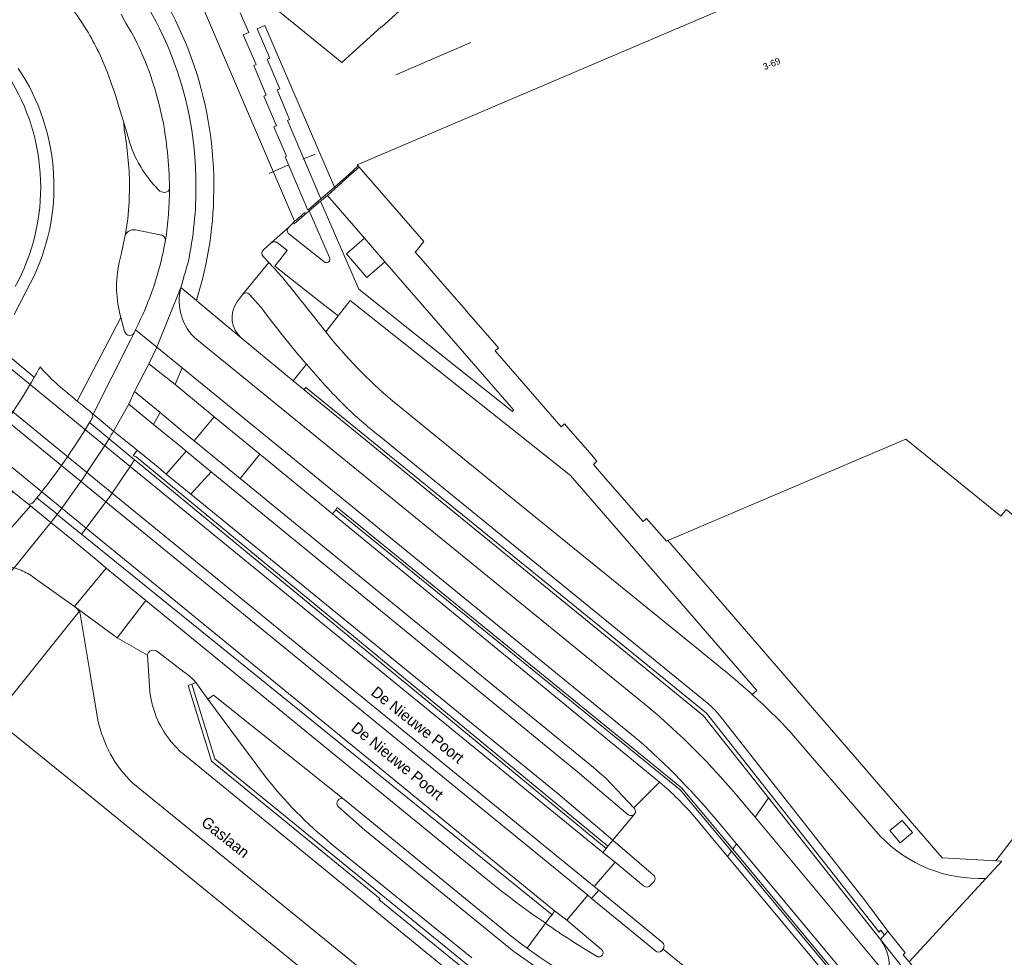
# Model space of a CAD drawing. Header units: metres. Extents: x 151448 to 154749, y 463108 to 465296.
# Tile 289 of 449: x 154539 to 154649, y 463296 to 463401. Entities that reach past the tile are written whole.
import ezdxf
from ezdxf.enums import TextEntityAlignment as Align

# ---------------------------------------------------------------- set-up
doc = ezdxf.new("R2010")
doc.units = ezdxf.units.M
for name, color, linetype, lineweight in [('B-PV-GR-BEPLANTING_CULTUUR_BODEMBEDEKKER-GV', 253, 'Continuous', 9), ('B-PV-IE-TERREINAFSCHEIDING_KUNSTMATIG_HEKWERK-G', 253, 'Continuous', 9), ('B-PV-IE-TERREINAFSCHEIDING_KUNSTMATIG_MUUR-G', 253, 'Continuous', 9), ('B-PV-IE-TERREINAFSCHEIDING_KUNSTMATIG_MUUR-GV', 253, 'Continuous', 9), ('B-PV-KW-KUNSTWERK_DEK-GV', 253, 'Continuous', 9), ('B-PV-KW-KUNSTWERK_LANDHOOFD-GV', 253, 'Continuous', 9), ('B-PV-OG-BEBOUWING-GV', 1, 'Continuous', 9), ('B-PV-OG-BEBOUWING-T18', 2, 'Continuous', 9), ('B-PV-OG-TERREIN_BEGROEID-GV', 253, 'Continuous', 9), ('B-PV-OG-TERREIN_ERF-GV', 253, 'Continuous', 9), ('B-PV-OG-TOPOGRAFIE-T18', 2, 'Continuous', 9), ('B-PV-VH-GESLOTENVERHARDING_ASFALT-GV', 253, 'Continuous', 9), ('B-PV-VH-GESLOTENVERHARDING_BETON-GV', 253, 'Continuous', 9), ('B-PV-VH-ONVERHARD-GV', 253, 'Continuous', 9), ('B-PV-VH-OPENVERHARDING_BETONELEMENT-GV', 253, 'Continuous', 9), ('B-PV-VH-OPENVERHARDING_BETONSTRAATSTEEN-GV', 253, 'Continuous', 9), ('B-PV-VH-OPENVERHARDING_SIERBESTRATING-GV', 253, 'Continuous', 9), ('B-PV-VH-OPENVERHARDING_TEGEL-GV', 253, 'Continuous', 9)]:
    doc.layers.add(name, color=color, linetype=linetype, lineweight=lineweight)
doc.styles.add('Drong', font='txt', dxfattribs={"height": 1.8})

msp = doc.modelspace()

# ---------------------------------------------------------------- linework, layer by layer
at = {"layer": 'B-PV-GR-BEPLANTING_CULTUUR_BODEMBEDEKKER-GV', "flags": 128}
msp.add_lwpolyline([(154579.846, 463373.523), (154577.829, 463371.757), (154575.537, 463374.4), (154577.554, 463376.167), (154573.401, 463380.974), (154572.757, 463380.414), (154572.628, 463380.309), (154574.412, 463376.216), (154576.917, 463370.443), (154583.387, 463365.309), (154594.143, 463356.743), (154594.27, 463356.906)], close=True, dxfattribs=at)
for points in [[(154573.647, 463374.013), (154571.362, 463379.231), (154569.666, 463377.773), (154569.597, 463377.949), (154569.034, 463377.357)], [(154569.097, 463376.641), (154573.009, 463373.548)], [(154563.946, 463369.901), (154563.257, 463369.005)], [(154566.011, 463368.365), (154564.644, 463369.905)], [(154621.019, 463325.001), (154621.546, 463325.441), (154621.535, 463325.455), (154608.974, 463339.943), (154600.655, 463349.566), (154593.178, 463355.504), (154575.966, 463369.189), (154574.612, 463367.459), (154573.221, 463365.682)], [(154563.748, 463364.991), (154569.567, 463360.189), (154571.048, 463362.041)], [(154580.687, 463357.943), (154581.472, 463357.31), (154591.194, 463349.377), (154613.215, 463331.496), (154617.214, 463328.239)]]:
    msp.add_lwpolyline(points, dxfattribs=at)
at = {"layer": 'B-PV-GR-BEPLANTING_CULTUUR_BODEMBEDEKKER-GV'}
for points in [[(154569.034, 463377.357, 0.4399788), (154569.097, 463376.641)], [(154573.646, 463373.584, 0.2028022), (154573.647, 463374.013)], [(154573.009, 463373.548, 0.4113201), (154573.646, 463373.584)], [(154564.644, 463369.905, 0.4068799), (154563.946, 463369.901)], [(154563.257, 463369.005, 0.3754258), (154563.748, 463364.991)], [(154571.048, 463362.041, -0.0153955), (154566.011, 463368.365)], [(154573.221, 463365.682, 0.0505923), (154580.687, 463357.943)], [(154617.214, 463328.239, -0.0157611), (154621.019, 463325.001)]]:
    msp.add_lwpolyline(points, format="xyb", dxfattribs=at)
at = {"layer": 'B-PV-IE-TERREINAFSCHEIDING_KUNSTMATIG_HEKWERK-G', "flags": 128}
for points in [[(154581.084, 463394.478), (154589.486, 463398.102)], [(154572.03, 463385.612), (154570.638, 463385.024)], [(154569.059, 463384.387), (154566.873, 463383.435)]]:
    msp.add_lwpolyline(points, dxfattribs=at)
at = {"layer": 'B-PV-IE-TERREINAFSCHEIDING_KUNSTMATIG_MUUR-G', "flags": 128}
for points in [[(154573.169, 463381.01), (154573.419, 463381.229), (154574.191, 463381.879)], [(154572.628, 463380.309), (154572.757, 463380.414)], [(154572.678, 463380.576), (154572.918, 463380.791)], [(154572.757, 463380.414), (154573.401, 463380.974)], [(154572.918, 463380.791), (154573.169, 463381.01)], [(154570.898, 463379.05), (154570.667, 463378.853), (154570.42, 463378.648), (154570.18, 463378.446), (154569.943, 463378.241), (154569.733, 463378.067), (154569.597, 463377.949), (154569.666, 463377.773), (154571.362, 463379.231)]]:
    msp.add_lwpolyline(points, dxfattribs=at)
at = {"layer": 'B-PV-IE-TERREINAFSCHEIDING_KUNSTMATIG_MUUR-GV', "flags": 128}
for points in [[(154570.987, 463359.423), (154570.796, 463359.175), (154615.576, 463322.621), (154622.86, 463313.402), (154635.405, 463297.524), (154635.412, 463297.53), (154635.871, 463298.05), (154635.403, 463298.577), (154635.259, 463298.354), (154615.892, 463322.91)], [(154618.836, 463307.652), (154613.11, 463314.543), (154574.516, 463345.981), (154574.343, 463345.706), (154612.958, 463314.329), (154618.688, 463307.441), (154633.794, 463289.282), (154634.721, 463288.168), (154636.842, 463285.618), (154637.769, 463284.862), (154638.918, 463283.924), (154640.641, 463282.518), (154640.815, 463282.723), (154639.076, 463284.117), (154637.919, 463285.045), (154637.022, 463285.764), (154634.871, 463288.353), (154633.945, 463289.467)], [(154615.598, 463273.794), (154616.121, 463274.306), (154614.721, 463275.304), (154602.502, 463284.325), (154595.007, 463289.859), (154560.786, 463317.776), (154558.22, 463326.158), (154557.818, 463326.018), (154560.421, 463317.533), (154579.304, 463302.072), (154579.171, 463302.013), (154594.669, 463289.369), (154594.574, 463289.27), (154614.34, 463274.77)]]:
    msp.add_lwpolyline(points, close=True, dxfattribs=at)
at = {"layer": 'B-PV-IE-TERREINAFSCHEIDING_KUNSTMATIG_MUUR-GV'}
msp.add_lwpolyline([(154549.437, 463354.522, -0.0017511), (154548.929, 463353.69)], format="xyb", dxfattribs=at)
at = {"layer": 'B-PV-IE-TERREINAFSCHEIDING_KUNSTMATIG_MUUR-GV', "flags": 128}
for points in [[(154604.838, 463307.987), (154551.988, 463351.641), (154551.625, 463351.764), (154552.08, 463352.41), (154549.437, 463354.522)], [(154548.929, 463353.69), (154551.791, 463351.332), (154552.127, 463351.056), (154604.654, 463307.735), (154604.838, 463307.987)]]:
    msp.add_lwpolyline(points, dxfattribs=at)
at = {"layer": 'B-PV-KW-KUNSTWERK_DEK-GV', "flags": 128}
for points in [[(154540.557, 463360.586), (154536.423, 463363.992), (154535.414, 463364.823), (154534.901, 463363.984), (154533.815, 463362.266), (154532.941, 463360.928), (154532.575, 463360.379), (154532.267, 463359.92)], [(154540.44, 463346.543), (154540.842, 463347.043), (154543.111, 463345.205), (154543.114, 463345.202), (154545.335, 463343.4), (154545.84, 463342.991), (154546.372, 463343.666), (154546.374, 463343.668), (154548.58, 463346.598), (154548.581, 463346.599), (154548.859, 463346.989), (154549.282, 463347.581), (154549.283, 463347.582), (154551.309, 463350.576), (154551.31, 463350.577), (154551.791, 463351.332), (154548.929, 463353.69), (154546.746, 463355.488)], [(154536.698, 463348.935), (154538.153, 463347.754), (154538.257, 463347.669), (154539.739, 463346.455)], [(154635.871, 463298.05), (154635.412, 463297.53)], [(154638.615, 463295.016), (154637.944, 463295.822), (154638.174, 463296.031), (154636.217, 463298.455), (154635.871, 463298.05)]]:
    msp.add_lwpolyline(points, dxfattribs=at)
at = {"layer": 'B-PV-KW-KUNSTWERK_DEK-GV'}
for points in [[(154541.201, 463361.733, -0.0050938), (154540.557, 463360.586)], [(154543.894, 463359.128, -0.0373748), (154541.201, 463361.733)], [(154545.356, 463357.911, -0.0033655), (154543.894, 463359.128)], [(154546.921, 463356.639, -0.0024774), (154545.356, 463357.911)], [(154547.048, 463355.988, 0.3329496), (154546.921, 463356.639)], [(154546.746, 463355.488, 0.0029308), (154547.048, 463355.988)], [(154539.739, 463346.455, 0.4022119), (154540.44, 463346.543)], [(154635.412, 463297.53, -0.2105391), (154636.293, 463293.288)]]:
    msp.add_lwpolyline(points, format="xyb", dxfattribs=at)
at = {"layer": 'B-PV-KW-KUNSTWERK_LANDHOOFD-GV', "flags": 128}
for points in [[(154540.557, 463360.586), (154536.423, 463363.992), (154535.414, 463364.823), (154534.901, 463363.984), (154551.309, 463350.576), (154551.31, 463350.577), (154551.791, 463351.332), (154548.929, 463353.69), (154546.746, 463355.488)], [(154543.111, 463345.205), (154543.114, 463345.202), (154545.335, 463343.4), (154545.84, 463342.991), (154546.372, 463343.666), (154546.374, 463343.668), (154530.166, 463356.918), (154529.609, 463356.154), (154529.74, 463356.048), (154530.697, 463355.272), (154534.744, 463351.989)], [(154536.698, 463348.935), (154538.153, 463347.754), (154538.257, 463347.669), (154539.739, 463346.455)], [(154540.44, 463346.543), (154540.842, 463347.043), (154543.111, 463345.205)]]:
    msp.add_lwpolyline(points, dxfattribs=at)
at = {"layer": 'B-PV-KW-KUNSTWERK_LANDHOOFD-GV'}
for points in [[(154541.201, 463361.733, -0.0050938), (154540.557, 463360.586)], [(154543.894, 463359.128, -0.0373748), (154541.201, 463361.733)], [(154545.356, 463357.911, -0.0033655), (154543.894, 463359.128)], [(154546.921, 463356.639, -0.0024774), (154545.356, 463357.911)], [(154547.048, 463355.988, 0.3329496), (154546.921, 463356.639)], [(154546.746, 463355.488, 0.0029308), (154547.048, 463355.988)], [(154539.739, 463346.455, 0.4022119), (154540.44, 463346.543)]]:
    msp.add_lwpolyline(points, format="xyb", dxfattribs=at)
at = {"layer": 'B-PV-KW-KUNSTWERK_LANDHOOFD-GV', "flags": 128}
msp.add_lwpolyline([(154642.293, 463290.41), (154638.615, 463295.016), (154637.944, 463295.822), (154638.174, 463296.031), (154636.217, 463298.455), (154635.871, 463298.05), (154635.412, 463297.53), (154638.355, 463293.808), (154641.658, 463289.631), (154642.606, 463288.433), (154643.44, 463289.453), (154643.229, 463289.622), (154642.666, 463290.305), (154642.443, 463290.142)], close=True, dxfattribs=at)
at = {"layer": 'B-PV-OG-BEBOUWING-GV', "flags": 128}
for points in [[(154647.571, 463414.62), (154576.733, 463384.396), (154576.845, 463384.268), (154576.954, 463384.142), (154584.222, 463375.79), (154583.344, 463374.714), (154583.238, 463374.614), (154583.646, 463374.156), (154584.349, 463373.35), (154586.051, 463371.397), (154588.451, 463368.642), (154588.96, 463368.054), (154588.972, 463368.04), (154590.84, 463365.885), (154592.582, 463363.874), (154592.203, 463363.546), (154599.595, 463355.035), (154599.972, 463355.364), (154600.399, 463354.874), (154602.813, 463352.093), (154603.622, 463351.154), (154603.224, 463350.811), (154604.845, 463348.94), (154608.787, 463344.39), (154609.182, 463344.733), (154611.401, 463342.203), (154611.579, 463342.279), (154638.257, 463353.627), (154648.88, 463344.986), (154649.388, 463345.611)], [(154564.86, 463404.189), (154575.021, 463395.873), (154579.426, 463399.89), (154579.473, 463399.838), (154587.438, 463407.083)]]:
    msp.add_lwpolyline(points, dxfattribs=at)
at = {"layer": 'B-PV-OG-TERREIN_BEGROEID-GV'}
for points in [[(154542.86, 463404.457, -0.0369984), (154546.613, 463399.203)], [(154546.613, 463399.203, -0.0465727), (154548.997, 463394.083)], [(154554.168, 463392.504, 0.0606275), (154551.454, 463399.23)], [(154538.403, 463370.737, 0.2747986), (154537.607, 463394.398)], [(154555.467, 463385.848, 0.0491337), (154554.168, 463392.504)], [(154551.026, 463387.627, 0.0609315), (154552.242, 463384.575)], [(154555.72, 463381.848, 0.0212598), (154555.467, 463385.848)], [(154552.242, 463384.575, 0.0644437), (154554.483, 463381.585)], [(154554.483, 463381.585, 0.2228482), (154555.196, 463381.31)], [(154555.196, 463381.31, 0.3870652), (154555.719, 463381.805)], [(154551.882, 463377.101, 0.211419), (154551.126, 463376.955)], [(154550.721, 463376.427, 0.0363922), (154550.699, 463376.316)], [(154551.126, 463376.955, 0.2001998), (154550.721, 463376.427)], [(154555.248, 463375.897, 0.392464), (154554.844, 463376.494)], [(154551.897, 463365.886, 0.0727892), (154555.248, 463375.897)], [(154550.067, 463373.442, 0.1218058), (154550.244, 463367.293)], [(154550.658, 463365.71, 0.1915218), (154551.047, 463365.3)], [(154551.047, 463365.3, 0.3988015), (154551.732, 463365.547)]]:
    msp.add_lwpolyline(points, format="xyb", dxfattribs=at)
at = {"layer": 'B-PV-OG-TERREIN_BEGROEID-GV', "flags": 128}
for points in [[(154551.454, 463399.23), (154550.824, 463400.3), (154550.308, 463401.308)], [(154548.997, 463394.083), (154549.111, 463393.785), (154549.187, 463393.564), (154549.53, 463392.562), (154550.345, 463389.957), (154550.598, 463389.137), (154550.71, 463388.774), (154551.026, 463387.627)], [(154555.719, 463381.805), (154555.72, 463381.848)], [(154554.844, 463376.494), (154551.882, 463377.101)], [(154550.699, 463376.316), (154550.71, 463376.312), (154550.308, 463374.337), (154550.067, 463373.442)], [(154550.244, 463367.293), (154550.658, 463365.71)], [(154551.732, 463365.547), (154551.897, 463365.886)]]:
    msp.add_lwpolyline(points, dxfattribs=at)
at = {"layer": 'B-PV-OG-TERREIN_ERF-GV', "flags": 128}
msp.add_lwpolyline([(154611.579, 463342.279), (154642.306, 463306.695), (154648.321, 463306.348), (154667.355, 463331.13), (154649.485, 463345.731), (154649.388, 463345.611), (154648.88, 463344.986), (154638.257, 463353.627)], close=True, dxfattribs=at)
at = {"layer": 'B-PV-VH-GESLOTENVERHARDING_ASFALT-GV', "flags": 128}
for points in [[(154393.904, 463480.004), (154391.132, 463476.814), (154402.81, 463467.232), (154436.385, 463439.804), (154478.332, 463405.539), (154478.699, 463405.239), (154495.008, 463391.917), (154495.359, 463391.63), (154532.941, 463360.928), (154549.282, 463347.581), (154603.293, 463303.46), (154605.647, 463306.186), (154604.275, 463307.297), (154551.309, 463350.576), (154534.901, 463363.984), (154534.897, 463363.987), (154534.611, 463364.221), (154498.076, 463394.074), (154497.69, 463394.389), (154496.601, 463395.279)], [(154388.51, 463472.497), (154391.791, 463469.969), (154433.525, 463435.886), (154474.935, 463402.067), (154475.293, 463401.774), (154475.297, 463401.771), (154475.503, 463401.603), (154477.997, 463399.564), (154480.397, 463397.602), (154483.052, 463395.432), (154490.46, 463389.376), (154491.524, 463388.506), (154491.955, 463388.154), (154530.166, 463356.918), (154546.374, 463343.668), (154598.877, 463300.749), (154600.228, 463299.699), (154602.584, 463302.494)], [(154602.584, 463302.494), (154548.58, 463346.598), (154532.267, 463359.92), (154532.263, 463359.923), (154531.938, 463360.188), (154494.478, 463390.779), (154494.121, 463391.071), (154492.988, 463391.996), (154485.599, 463398.03), (154482.841, 463400.282), (154482.821, 463400.299), (154480.485, 463402.206), (154477.914, 463404.306), (154477.833, 463404.373), (154435.66, 463438.811), (154402.148, 463466.178)], [(154550.645, 463388.318), (154550.598, 463389.137), (154550.345, 463389.957), (154549.53, 463392.562), (154549.187, 463393.564), (154549.111, 463393.785), (154548.997, 463394.083)], [(154550.721, 463376.427), (154551.023, 463378.327), (154551.195, 463380.245), (154551.233, 463382.169)], [(154550.067, 463373.442), (154550.308, 463374.337), (154550.71, 463376.312), (154550.699, 463376.316)], [(154540.102, 463371.081), (154538.312, 463367.599)], [(154545.356, 463357.911), (154550.244, 463367.293)], [(154550.658, 463365.71), (154550.244, 463367.293), (154545.356, 463357.911)], [(154546.921, 463356.639), (154547.162, 463356.427), (154551.33, 463364.746), (154551.732, 463365.547)], [(154540.557, 463360.586), (154536.423, 463363.992)], [(154536.423, 463363.992), (154540.557, 463360.586)], [(154532.267, 463359.92), (154548.58, 463346.598), (154602.584, 463302.494), (154603.004, 463302.115), (154603.845, 463303.055), (154603.293, 463303.46), (154549.282, 463347.581), (154532.941, 463360.928)], [(154549.437, 463354.522), (154547.162, 463356.427), (154546.921, 463356.639)], [(154607.832, 463312.218), (154607.755, 463312.306), (154604.628, 463315.616), (154603.926, 463316.212), (154603.243, 463316.83), (154563.62, 463349.225), (154558.464, 463353.441), (154557.506, 463354.236), (154554.652, 463356.613), (154553.901, 463355.271), (154556.63, 463353.072), (154557.562, 463352.289), (154560.365, 463349.987), (154601.436, 463316.344), (154607.137, 463311.503)], [(154543.641, 463345.902), (154545.783, 463348.882), (154545.784, 463348.883), (154546.063, 463349.288), (154546.458, 463349.889), (154548.447, 463352.915), (154548.929, 463353.69), (154546.746, 463355.488)], [(154546.746, 463355.488), (154548.929, 463353.69)], [(154536.698, 463348.935), (154538.153, 463347.754), (154538.257, 463347.669), (154539.739, 463346.455)], [(154534.3, 463339.531), (154534.77, 463340.081), (154540.112, 463346.169), (154539.739, 463346.455), (154538.257, 463347.669), (154538.153, 463347.754), (154531.94, 463340.367), (154533.508, 463340.395)], [(154539.739, 463346.455), (154540.112, 463346.169), (154542.404, 463344.275), (154543.114, 463345.202)], [(154540.44, 463346.543), (154540.842, 463347.043)], [(154543.114, 463345.202), (154543.111, 463345.205), (154540.842, 463347.043), (154540.44, 463346.543)], [(154540.842, 463347.043), (154543.111, 463345.205), (154543.114, 463345.202), (154543.641, 463345.902)], [(154543.114, 463345.202), (154542.404, 463344.275), (154544.919, 463342.262), (154547.698, 463339.961), (154548.628, 463339.171), (154553.045, 463335.559), (154591.338, 463304.229)], [(154597.844, 463299.363), (154598.375, 463300.063), (154598.611, 463300.288), (154546.244, 463342.663), (154545.84, 463342.991), (154545.335, 463343.4), (154543.114, 463345.202)], [(154614.61, 463311.227), (154618.264, 463306.837), (154618.688, 463307.441), (154612.958, 463314.329), (154574.343, 463345.706), (154573.966, 463345.262), (154610.622, 463315.186)], [(154540.553, 463338.089), (154544.058, 463335.569), (154545.056, 463334.866), (154548.628, 463339.171), (154547.698, 463339.961), (154544.919, 463342.262), (154542.404, 463344.275), (154538.284, 463339.204), (154539.079, 463338.937)], [(154566.366, 463315.92), (154560.021, 463324.49), (154558.646, 463326.363), (154558.22, 463326.158), (154560.786, 463317.776), (154595.007, 463289.859)], [(154575.301, 463313.23), (154560.652, 463324.924), (154560.021, 463324.49), (154566.366, 463315.92)], [(154593.776, 463298.088), (154575.301, 463313.23)], [(154574.649, 463312.405), (154577.617, 463309.779), (154593.947, 463296.463)], [(154593.947, 463296.463), (154577.617, 463309.779), (154574.649, 463312.405)], [(154589.582, 463295.474), (154573.885, 463308.236)], [(154573.885, 463308.236), (154589.582, 463295.474)]]:
    msp.add_lwpolyline(points, dxfattribs=at)
at = {"layer": 'B-PV-VH-GESLOTENVERHARDING_ASFALT-GV'}
for points in [[(154546.613, 463399.203, 0.0369984), (154542.86, 463404.457)], [(154548.997, 463394.083, 0.0465727), (154546.613, 463399.203)], [(154538.763, 463395.212, -0.2724715), (154540.102, 463371.081)], [(154551.233, 463382.169, 0.0367445), (154550.645, 463388.318)], [(154550.699, 463376.316, -0.0363922), (154550.721, 463376.427)], [(154550.244, 463367.293, -0.1218058), (154550.067, 463373.442)], [(154551.047, 463365.3, -0.1915218), (154550.658, 463365.71)], [(154551.732, 463365.547, -0.3988015), (154551.047, 463365.3)], [(154541.201, 463361.733, -0.0050938), (154540.557, 463360.586)], [(154540.557, 463360.586, 0.0050938), (154541.201, 463361.733)], [(154543.894, 463359.128, -0.0373748), (154541.201, 463361.733)], [(154541.201, 463361.733, 0.0373748), (154543.894, 463359.128)], [(154540.557, 463360.586, -0.0369087), (154534.744, 463351.989)], [(154534.744, 463351.989, 0.0369087), (154540.557, 463360.586)], [(154545.356, 463357.911, -0.0033655), (154543.894, 463359.128)], [(154543.894, 463359.128, 0.0033655), (154545.356, 463357.911)], [(154546.921, 463356.639, -0.0024774), (154545.356, 463357.911)], [(154545.356, 463357.911, 0.0024774), (154546.921, 463356.639)], [(154547.048, 463355.988, 0.3329496), (154546.921, 463356.639)], [(154546.921, 463356.639, -0.3329496), (154547.048, 463355.988)], [(154540.842, 463347.043, 0.0317146), (154546.746, 463355.488)], [(154546.746, 463355.488, -0.0317146), (154540.842, 463347.043)], [(154546.746, 463355.488, 0.0029308), (154547.048, 463355.988)], [(154547.048, 463355.988, -0.0029308), (154546.746, 463355.488)], [(154548.929, 463353.69, 0.0017511), (154549.437, 463354.522)], [(154539.739, 463346.455, 0.4022119), (154540.44, 463346.543)], [(154540.44, 463346.543, -0.4022119), (154539.739, 463346.455)], [(154539.079, 463338.937, -0.0568923), (154540.553, 463338.089)], [(154573.885, 463308.236, -0.0583447), (154566.366, 463315.92)], [(154566.366, 463315.92, 0.0583447), (154573.885, 463308.236)], [(154610.622, 463315.186, -0.0398892), (154614.61, 463311.227)], [(154575.301, 463313.23, 0.9594578), (154574.649, 463312.405)], [(154574.649, 463312.405, -0.9594578), (154575.301, 463313.23)], [(154607.806, 463311.548, 0.3820934), (154607.832, 463312.218)], [(154607.137, 463311.503, 0.3184533), (154607.806, 463311.548)], [(154591.338, 463304.229, 0.0209246), (154597.844, 463299.363)], [(154595.794, 463296.557, -0.0093163), (154593.776, 463298.088)], [(154599.432, 463294.072, -0.0161595), (154595.794, 463296.557)], [(154593.947, 463296.463, 0.0241927), (154600.011, 463292.394)], [(154600.011, 463292.394, -0.0241927), (154593.947, 463296.463)]]:
    msp.add_lwpolyline(points, format="xyb", dxfattribs=at)
at = {"layer": 'B-PV-VH-GESLOTENVERHARDING_ASFALT-GV', "flags": 128}
for points in [[(154547.162, 463356.427), (154549.437, 463354.522), (154551.133, 463357.55), (154551.798, 463358.977), (154553.408, 463362.08), (154554.291, 463363.941), (154551.897, 463365.886), (154551.732, 463365.547), (154551.33, 463364.746)], [(154556.337, 463359.76), (154553.408, 463362.08), (154551.798, 463358.977), (154554.652, 463356.613), (154557.506, 463354.236), (154558.464, 463353.441), (154560.734, 463356.15), (154559.827, 463356.886)], [(154549.437, 463354.522), (154552.08, 463352.41), (154554.455, 463350.509), (154555.335, 463349.715), (154557.562, 463352.289), (154556.63, 463353.072), (154553.901, 463355.271), (154551.133, 463357.55)], [(154558.464, 463353.441), (154563.62, 463349.225), (154565.84, 463351.949), (154560.734, 463356.15)], [(154552.08, 463352.41), (154551.625, 463351.764), (154551.988, 463351.641), (154604.838, 463307.987), (154605.096, 463308.303), (154605.389, 463308.663), (154599.266, 463313.844), (154558.107, 463347.451), (154555.335, 463349.715), (154554.455, 463350.509)], [(154560.365, 463349.987), (154557.562, 463352.289), (154555.335, 463349.715), (154558.107, 463347.451)], [(154607.755, 463312.306), (154610.622, 463315.186), (154573.966, 463345.262), (154565.84, 463351.949), (154563.62, 463349.225), (154603.243, 463316.83), (154603.926, 463316.212), (154604.628, 463315.616)], [(154538.284, 463339.204), (154542.404, 463344.275), (154540.112, 463346.169), (154534.77, 463340.081)], [(154549.824, 463331.368), (154553.045, 463335.559), (154548.628, 463339.171), (154545.056, 463334.866)]]:
    msp.add_lwpolyline(points, close=True, dxfattribs=at)
at = {"layer": 'B-PV-VH-GESLOTENVERHARDING_BETON-GV', "flags": 128}
for points in [[(154577.554, 463376.167), (154575.537, 463374.4), (154577.829, 463371.757), (154579.846, 463373.523)], [(154636.47, 463309.747), (154637.608, 463308.371), (154638.987, 463309.51), (154637.848, 463310.887)]]:
    msp.add_lwpolyline(points, close=True, dxfattribs=at)
for points in [[(154635.871, 463298.05), (154635.412, 463297.53)], [(154638.615, 463295.016), (154637.944, 463295.822), (154638.174, 463296.031), (154636.217, 463298.455), (154635.871, 463298.05)]]:
    msp.add_lwpolyline(points, dxfattribs=at)
at = {"layer": 'B-PV-VH-GESLOTENVERHARDING_BETON-GV'}
msp.add_lwpolyline([(154635.412, 463297.53, -0.2105391), (154636.293, 463293.288)], format="xyb", dxfattribs=at)
at = {"layer": 'B-PV-VH-ONVERHARD-GV', "flags": 128}
msp.add_lwpolyline([(154597.807, 463239.489), (154595.199, 463242.379), (154607.586, 463257.548), (154611.34, 463254.233), (154611.631, 463254.55), (154615.607, 463250.989), (154615.709, 463250.898), (154618.255, 463251.807), (154623.067, 463257.856), (154628.526, 463264.718), (154627.516, 463265.529), (154627.247, 463265.736), (154625.775, 463266.87), (154625.488, 463266.542), (154625.003, 463265.988), (154626.535, 463264.805), (154623.17, 463260.689), (154621.729, 463258.879), (154618.633, 463254.987), (154601.78, 463268.9), (154596.579, 463273.023), (154546.382, 463313.966), (154535.971, 463322.344)], dxfattribs=at)
at = {"layer": 'B-PV-VH-OPENVERHARDING_BETONELEMENT-GV', "flags": 128}
msp.add_lwpolyline([(154558.726, 463403.752), (154569.733, 463378.067), (154569.597, 463377.949), (154569.666, 463377.773), (154571.362, 463379.231), (154572.628, 463380.309), (154572.757, 463380.414), (154573.401, 463380.974), (154575.862, 463383.169), (154576.954, 463384.142), (154576.845, 463384.268), (154575.758, 463383.289), (154574.191, 463381.879), (154573.419, 463381.229), (154573.169, 463381.01), (154572.918, 463380.791), (154572.678, 463380.576), (154571.226, 463379.329), (154568.66, 463385.276), (154568.84, 463385.356), (154567.418, 463388.656), (154567.694, 463388.786), (154566.27, 463392.108), (154566.548, 463392.207), (154565.151, 463395.532), (154565.421, 463395.631), (154563.983, 463398.986), (154564.587, 463399.237), (154563.642, 463401.436)], dxfattribs=at)
for points in [[(154572.678, 463380.576), (154572.918, 463380.791), (154573.169, 463381.01), (154573.419, 463381.229), (154574.191, 463381.879), (154566.406, 463400.04), (154565.52, 463399.659), (154565.528, 463399.643), (154566.94, 463396.359), (154566.648, 463396.233), (154568.063, 463392.923), (154567.786, 463392.807), (154569.178, 463389.482), (154568.93, 463389.369)], [(154551.791, 463351.332), (154551.31, 463350.577), (154551.309, 463350.576), (154604.275, 463307.297), (154604.654, 463307.735), (154552.127, 463351.056)], [(154546.374, 463343.668), (154546.372, 463343.666), (154545.84, 463342.991), (154546.244, 463342.663), (154598.611, 463300.288), (154598.877, 463300.749)]]:
    msp.add_lwpolyline(points, close=True, dxfattribs=at)
at = {"layer": 'B-PV-VH-OPENVERHARDING_BETONSTRAATSTEEN-GV', "flags": 128}
for points in [[(154566.229, 463374.86), (154567.116, 463375.649), (154569.034, 463377.357), (154569.597, 463377.949), (154569.733, 463378.067), (154558.726, 463403.752), (154561.406, 463407.016), (154551.875, 463414.881), (154549.196, 463416.971), (154548.312, 463417.692), (154548.222, 463417.763), (154546.846, 463416.078), (154545.391, 463414.311)], [(154550.308, 463401.308), (154550.824, 463400.3), (154551.454, 463399.23)], [(154551.026, 463387.627), (154550.71, 463388.774), (154550.598, 463389.137), (154550.645, 463388.318)], [(154583.238, 463374.614), (154583.344, 463374.714), (154584.222, 463375.79), (154576.954, 463384.142), (154575.862, 463383.169), (154573.401, 463380.974), (154577.554, 463376.167), (154579.846, 463373.523), (154594.27, 463356.906), (154594.143, 463356.743), (154583.387, 463365.309), (154576.917, 463370.443), (154574.412, 463376.216), (154572.628, 463380.309), (154571.362, 463379.231), (154573.647, 463374.013)], [(154551.233, 463382.169), (154551.195, 463380.245), (154551.023, 463378.327), (154550.721, 463376.427)], [(154555.72, 463381.848), (154555.719, 463381.805), (154555.72, 463381.762)], [(154555.72, 463381.762), (154555.719, 463381.805)], [(154551.882, 463377.101), (154554.844, 463376.494)], [(154569.034, 463377.357), (154567.116, 463375.649)], [(154573.009, 463373.548), (154569.097, 463376.641)], [(154567.116, 463375.649), (154566.229, 463374.86)], [(154570.678, 463368.867), (154573.221, 463365.682), (154574.612, 463367.459), (154572.453, 463369.156), (154567.514, 463373.038), (154568.909, 463374.792), (154568.449, 463375.158), (154567.812, 463375.661)], [(154567.812, 463375.661), (154568.449, 463375.158), (154568.909, 463374.792), (154567.514, 463373.038), (154572.453, 463369.156), (154574.612, 463367.459), (154575.966, 463369.189), (154593.178, 463355.504), (154600.655, 463349.566), (154608.974, 463339.943), (154621.535, 463325.455), (154621.546, 463325.441), (154621.019, 463325.001)], [(154563.257, 463369.005), (154563.946, 463369.901), (154566.842, 463373.46), (154566.204, 463374.136)], [(154566.204, 463374.136), (154566.842, 463373.46), (154567.355, 463372.897)], [(154647.231, 463304.379), (154649.007, 463306.308), (154648.321, 463306.348), (154642.306, 463306.695), (154611.579, 463342.279), (154611.401, 463342.203), (154609.182, 463344.733), (154608.787, 463344.39), (154604.845, 463348.94), (154603.224, 463350.811), (154603.622, 463351.154), (154602.813, 463352.093), (154600.399, 463354.874), (154599.972, 463355.364), (154599.595, 463355.035), (154592.203, 463363.546), (154592.582, 463363.874), (154590.84, 463365.885), (154588.972, 463368.04), (154588.96, 463368.054), (154588.451, 463368.642), (154586.051, 463371.397), (154584.349, 463373.35), (154583.646, 463374.156), (154583.238, 463374.614)], [(154567.355, 463372.897), (154566.842, 463373.46), (154563.946, 463369.901)], [(154551.897, 463365.886), (154554.291, 463363.941), (154556.989, 463370.638), (154557.051, 463370.852), (154557.299, 463371.812)], [(154557.299, 463371.812), (154557.051, 463370.852), (154556.989, 463370.638), (154558.73, 463369.192)], [(154538.312, 463367.599), (154540.102, 463371.081)], [(154556.989, 463370.638), (154554.291, 463363.941), (154557.138, 463361.63), (154607.916, 463320.196)], [(154619.537, 463313.42), (154621.345, 463311.244), (154622.86, 463313.402), (154615.576, 463322.621), (154570.796, 463359.175), (154569.567, 463360.189), (154563.748, 463364.991), (154558.812, 463369.124), (154558.73, 463369.192), (154556.989, 463370.638)], [(154564.644, 463369.905), (154566.011, 463368.365)], [(154558.73, 463369.192), (154558.812, 463369.124), (154563.748, 463364.991)], [(154573.221, 463365.682), (154570.678, 463368.867)], [(154558.754, 463364.807), (154609.248, 463323.708)], [(154609.248, 463323.708), (154558.754, 463364.807)], [(154571.048, 463362.041), (154569.567, 463360.189)], [(154607.916, 463320.196), (154557.138, 463361.63), (154556.337, 463359.76), (154559.827, 463356.886), (154560.734, 463356.15), (154565.84, 463351.949), (154573.966, 463345.262), (154574.343, 463345.706), (154574.516, 463345.981), (154613.11, 463314.543), (154618.836, 463307.652), (154619.261, 463308.257)], [(154569.567, 463360.189), (154570.796, 463359.175), (154570.987, 463359.423), (154615.892, 463322.91), (154635.259, 463298.354), (154635.403, 463298.577), (154635.871, 463298.05), (154636.217, 463298.455), (154633.623, 463301.976), (154617.579, 463322.378)], [(154617.214, 463328.239), (154613.215, 463331.496), (154591.194, 463349.377), (154581.472, 463357.31), (154580.687, 463357.943)], [(154615.981, 463324.085), (154579.163, 463354.047)], [(154579.163, 463354.047), (154615.981, 463324.085)], [(154607.137, 463311.503), (154601.436, 463316.344), (154560.365, 463349.987), (154558.107, 463347.451), (154599.266, 463313.844), (154605.389, 463308.663)], [(154539.079, 463338.937), (154538.284, 463339.204), (154536.414, 463337.438)], [(154545.346, 463334.616), (154545.056, 463334.866), (154544.058, 463335.569), (154540.553, 463338.089)], [(154591.338, 463304.229), (154553.045, 463335.559), (154549.824, 463331.368), (154553.245, 463329.4)], [(154509.123, 463322.425), (154508.607, 463320.315), (154507.831, 463316.859), (154510.417, 463317.363), (154535.971, 463322.344), (154542.585, 463330.564), (154545.6, 463334.31)], [(154553.498, 463325.381), (154553.244, 463329.387), (154553.245, 463329.4), (154549.824, 463331.368), (154545.056, 463334.866), (154545.346, 463334.616)], [(154545.708, 463334.041), (154546.863, 463327.102), (154547.69, 463322.137)], [(154667.355, 463331.13), (154648.321, 463306.348), (154649.007, 463306.308), (154647.231, 463304.379), (154638.615, 463295.016), (154642.293, 463290.41), (154649.038, 463293.07), (154649.376, 463293.203)], [(154557.37, 463327.52), (154554.4, 463329.775)], [(154554.4, 463329.775), (154557.37, 463327.52)], [(154553.245, 463329.4), (154553.244, 463329.387), (154553.498, 463325.381)], [(154618.229, 463270.846), (154615.231, 463273.307), (154615.598, 463273.794), (154614.34, 463274.77), (154594.574, 463289.27), (154594.669, 463289.369), (154579.171, 463302.013), (154579.304, 463302.072), (154560.421, 463317.533), (154557.818, 463326.018), (154558.22, 463326.158), (154558.646, 463326.363)], [(154558.646, 463326.363), (154560.021, 463324.49), (154560.652, 463324.924), (154575.301, 463313.23), (154593.776, 463298.088)], [(154617.579, 463322.378), (154633.623, 463301.976), (154636.217, 463298.455), (154638.174, 463296.031), (154637.944, 463295.822), (154638.615, 463295.016), (154647.231, 463304.379)], [(154635.369, 463309.13), (154625.188, 463320.901), (154624.622, 463321.513)], [(154624.622, 463321.513), (154625.188, 463320.901), (154635.369, 463309.13)], [(154557.198, 463318.373), (154614.228, 463271.744)], [(154614.228, 463271.744), (154557.198, 463318.373)], [(154551.587, 463315.053), (154595.988, 463278.919)], [(154610.622, 463315.186), (154607.755, 463312.306)], [(154621.345, 463311.244), (154619.537, 463313.42)], [(154607.755, 463312.306), (154607.832, 463312.218)], [(154607.806, 463311.548), (154605.389, 463308.663), (154609.977, 463304.76)], [(154605.389, 463308.663), (154607.806, 463311.548)], [(154633.902, 463288.051), (154633.34, 463288.726), (154618.264, 463306.837), (154614.61, 463311.227)], [(154637.817, 463291.457), (154637.52, 463291.813), (154636.294, 463293.287), (154636.293, 463293.288), (154621.345, 463311.244)], [(154619.261, 463308.257), (154617.585, 463310.265)], [(154617.585, 463310.265), (154619.261, 463308.257), (154634.423, 463290.051), (154635.349, 463288.94), (154636.781, 463287.22)], [(154609.977, 463304.76), (154605.389, 463308.663), (154605.096, 463308.303), (154604.838, 463307.987), (154604.654, 463307.735), (154604.275, 463307.297), (154605.647, 463306.186), (154608.851, 463303.536)], [(154608.851, 463303.536), (154605.647, 463306.186), (154603.293, 463303.46), (154603.845, 463303.055), (154610.983, 463297.177)], [(154609.637, 463303.611), (154609.839, 463303.838), (154610.02, 463304.041)], [(154610.02, 463304.041), (154609.839, 463303.838), (154609.637, 463303.611)], [(154610.169, 463296.248), (154603.004, 463302.115), (154602.584, 463302.494), (154600.228, 463299.699), (154604.128, 463296.407)], [(154610.983, 463297.177), (154603.845, 463303.055), (154603.004, 463302.115), (154610.169, 463296.248)], [(154604.128, 463296.407), (154600.228, 463299.699), (154598.877, 463300.749), (154598.611, 463300.288), (154598.375, 463300.063), (154597.844, 463299.363)], [(154597.844, 463299.363), (154595.794, 463296.557)], [(154595.794, 463296.557), (154597.844, 463299.363)], [(154610.861, 463296.266), (154611.033, 463296.46)], [(154633.587, 463277.702), (154633.741, 463277.917), (154611.033, 463296.46), (154610.861, 463296.266)], [(154611.033, 463296.46), (154633.741, 463277.917)]]:
    msp.add_lwpolyline(points, dxfattribs=at)
at = {"layer": 'B-PV-VH-OPENVERHARDING_BETONSTRAATSTEEN-GV'}
for points in [[(154550.943, 463408.912, -0.1758498), (154560.672, 463382.281)], [(154560.672, 463382.281, 0.1758498), (154550.943, 463408.912)], [(154558.672, 463382.258, 0.175682), (154549.436, 463407.598)], [(154549.436, 463407.598, -0.175682), (154558.672, 463382.258)], [(154551.454, 463399.23, -0.0606275), (154554.168, 463392.504)], [(154540.102, 463371.081, 0.2724715), (154538.763, 463395.212)], [(154537.607, 463394.398, -0.2747986), (154538.403, 463370.737)], [(154554.168, 463392.504, -0.0491337), (154555.467, 463385.848)], [(154550.645, 463388.318, -0.0367445), (154551.233, 463382.169)], [(154552.242, 463384.575, -0.0609315), (154551.026, 463387.627)], [(154555.467, 463385.848, -0.0212598), (154555.72, 463381.848)], [(154554.483, 463381.585, -0.0644437), (154552.242, 463384.575)], [(154555.196, 463381.31, -0.2228482), (154554.483, 463381.585)], [(154555.719, 463381.805, -0.3870652), (154555.196, 463381.31)], [(154555.72, 463381.762, -0.0378399), (154555.248, 463375.897)], [(154555.248, 463375.897, 0.0378399), (154555.72, 463381.762)], [(154557.785, 463373.427, 0.0558202), (154558.672, 463382.258)], [(154558.672, 463382.258, -0.0558202), (154557.785, 463373.427)], [(154560.672, 463382.281, -0.0794638), (154558.73, 463369.192)], [(154558.73, 463369.192, 0.0794638), (154560.672, 463382.281)], [(154551.126, 463376.955, -0.211419), (154551.882, 463377.101)], [(154569.097, 463376.641, -0.4399788), (154569.034, 463377.357)], [(154550.721, 463376.427, -0.2001998), (154551.126, 463376.955)], [(154554.844, 463376.494, -0.392464), (154555.248, 463375.897)], [(154555.248, 463375.897, -0.0727892), (154551.897, 463365.886)], [(154567.812, 463375.661, 0.3419515), (154567.116, 463375.649)], [(154567.116, 463375.649, -0.3419515), (154567.812, 463375.661)], [(154566.229, 463374.86, 0.4046905), (154566.204, 463374.136)], [(154566.204, 463374.136, -0.4046905), (154566.229, 463374.86)], [(154573.647, 463374.013, -0.2028022), (154573.646, 463373.584)], [(154557.299, 463371.812, 0.0099388), (154557.785, 463373.427)], [(154557.785, 463373.427, -0.0099388), (154557.299, 463371.812)], [(154570.678, 463368.867, 0.0235326), (154567.355, 463372.897)], [(154567.355, 463372.897, -0.0235326), (154570.678, 463368.867)], [(154573.646, 463373.584, -0.4113201), (154573.009, 463373.548)], [(154556.989, 463370.638, 0.285496), (154558.754, 463364.807)], [(154558.754, 463364.807, -0.285496), (154556.989, 463370.638)], [(154563.946, 463369.901, -0.4068799), (154564.644, 463369.905)], [(154563.748, 463364.991, -0.3754258), (154563.257, 463369.005)], [(154566.011, 463368.365, 0.0153955), (154571.048, 463362.041)], [(154580.687, 463357.943, -0.0505923), (154573.221, 463365.682)], [(154575.395, 463357.333, -0.0206496), (154571.048, 463362.041)], [(154571.048, 463362.041, 0.0206496), (154575.395, 463357.333)], [(154579.163, 463354.047, -0.0249501), (154575.395, 463357.333)], [(154575.395, 463357.333, 0.0249501), (154579.163, 463354.047)], [(154540.553, 463338.089, 0.0568923), (154539.079, 463338.937)], [(154545.346, 463334.616, -0.0895093), (154545.6, 463334.31)], [(154545.6, 463334.31, 0.0895093), (154545.346, 463334.616)], [(154545.6, 463334.31, -0.0666231), (154545.708, 463334.041)], [(154553.637, 463329.929, 0.2834154), (154553.245, 463329.4)], [(154553.245, 463329.4, -0.2834154), (154553.637, 463329.929)], [(154554.4, 463329.775, 0.2436371), (154553.637, 463329.929)], [(154553.637, 463329.929, -0.2436371), (154554.4, 463329.775)], [(154558.646, 463326.363, 0.0489345), (154557.37, 463327.52)], [(154557.37, 463327.52, -0.0489345), (154558.646, 463326.363)], [(154621.019, 463325.001, 0.0157611), (154617.214, 463328.239)], [(154553.498, 463325.381, 0.1373993), (154555.706, 463319.947)], [(154555.706, 463319.947, -0.1373993), (154553.498, 463325.381)], [(154624.622, 463321.513, 0.0162158), (154621.019, 463325.001)], [(154621.019, 463325.001, -0.0162158), (154624.622, 463321.513)], [(154609.248, 463323.708, -0.0423288), (154619.537, 463313.42)], [(154619.537, 463313.42, 0.0423288), (154609.248, 463323.708)], [(154617.579, 463322.378, 0.0517334), (154615.981, 463324.085)], [(154615.981, 463324.085, -0.0517334), (154617.579, 463322.378)], [(154547.69, 463322.137, 0.1492411), (154551.587, 463315.053)], [(154555.706, 463319.947, 0.0501752), (154557.198, 463318.373)], [(154557.198, 463318.373, -0.0501752), (154555.706, 463319.947)], [(154617.585, 463310.265, 0.0423476), (154607.916, 463320.196)], [(154607.916, 463320.196, -0.0423476), (154617.585, 463310.265)], [(154614.61, 463311.227, 0.0398892), (154610.622, 463315.186)], [(154607.832, 463312.218, -0.3820934), (154607.806, 463311.548)], [(154607.806, 463311.548, -0.3184533), (154607.137, 463311.503)], [(154647.231, 463304.379, -0.2165465), (154635.369, 463309.13)], [(154635.369, 463309.13, 0.2165465), (154647.231, 463304.379)], [(154610.116, 463304.211, 0.2967867), (154609.977, 463304.76)], [(154609.977, 463304.76, -0.2967867), (154610.116, 463304.211)], [(154597.844, 463299.363, -0.0209246), (154591.338, 463304.229)], [(154608.851, 463303.536, 0.4057997), (154609.637, 463303.611)], [(154609.637, 463303.611, -0.4057997), (154608.851, 463303.536)], [(154610.02, 463304.041, 0.0965492), (154610.116, 463304.211)], [(154610.116, 463304.211, -0.0965492), (154610.02, 463304.041)], [(154597.844, 463299.363, 0.0211862), (154603.647, 463295.63)], [(154603.647, 463295.63, -0.0211862), (154597.844, 463299.363)], [(154593.776, 463298.088, 0.0093163), (154595.794, 463296.557)], [(154595.794, 463296.557, 0.0161595), (154599.432, 463294.072)], [(154611.131, 463296.657, 0.2728667), (154610.983, 463297.177)], [(154610.983, 463297.177, -0.2728667), (154611.131, 463296.657)], [(154611.033, 463296.46, 0.1036517), (154611.131, 463296.657)], [(154611.131, 463296.657, -0.1036517), (154611.033, 463296.46)], [(154603.647, 463295.63, 0.4445946), (154604.279, 463295.891)], [(154604.279, 463295.891, -0.4445946), (154603.647, 463295.63)], [(154604.279, 463295.891, 0.3231896), (154604.128, 463296.407)], [(154604.128, 463296.407, -0.3231896), (154604.279, 463295.891)], [(154610.169, 463296.248, 0.4133161), (154610.861, 463296.266)], [(154610.861, 463296.266, -0.4133161), (154610.169, 463296.248)]]:
    msp.add_lwpolyline(points, format="xyb", dxfattribs=at)
at = {"layer": 'B-PV-VH-OPENVERHARDING_BETONSTRAATSTEEN-GV', "flags": 128}
for points in [[(154545.783, 463348.882), (154543.641, 463345.902), (154543.114, 463345.202), (154545.335, 463343.4), (154545.84, 463342.991), (154546.372, 463343.666), (154546.374, 463343.668), (154548.58, 463346.598), (154548.581, 463346.599), (154548.859, 463346.989), (154549.282, 463347.581), (154549.283, 463347.582), (154551.309, 463350.576), (154551.31, 463350.577), (154551.791, 463351.332), (154548.929, 463353.69), (154548.447, 463352.915), (154546.458, 463349.889), (154546.063, 463349.288), (154545.784, 463348.883)], [(154636.47, 463309.747), (154637.848, 463310.887), (154638.987, 463309.51), (154637.608, 463308.371)]]:
    msp.add_lwpolyline(points, close=True, dxfattribs=at)
at = {"layer": 'B-PV-VH-OPENVERHARDING_SIERBESTRATING-GV', "flags": 128}
for points in [[(154563.642, 463401.436), (154564.587, 463399.237), (154563.983, 463398.986), (154565.421, 463395.631), (154565.151, 463395.532), (154566.548, 463392.207), (154566.27, 463392.108), (154567.694, 463388.786), (154567.418, 463388.656), (154568.84, 463385.356), (154568.66, 463385.276), (154571.226, 463379.329), (154572.678, 463380.576), (154568.93, 463389.369), (154569.178, 463389.482), (154567.786, 463392.807), (154568.063, 463392.923), (154566.648, 463396.233), (154566.94, 463396.359), (154565.528, 463399.643), (154565.52, 463399.659), (154566.406, 463400.04), (154574.191, 463381.879), (154575.758, 463383.289), (154576.845, 463384.268), (154576.733, 463384.396), (154647.571, 463414.62)], [(154587.438, 463407.083), (154579.473, 463399.838), (154579.426, 463399.89), (154575.021, 463395.873), (154564.86, 463404.189)]]:
    msp.add_lwpolyline(points, dxfattribs=at)
at = {"layer": 'B-PV-VH-OPENVERHARDING_TEGEL-GV', "flags": 128}
for points in [[(154553.408, 463362.08), (154556.337, 463359.76), (154557.138, 463361.63), (154554.291, 463363.941)], [(154554.652, 463356.613), (154551.798, 463358.977), (154551.133, 463357.55), (154553.901, 463355.271)]]:
    msp.add_lwpolyline(points, close=True, dxfattribs=at)
for points in [[(154545.6, 463334.31), (154542.585, 463330.564), (154535.971, 463322.344), (154546.382, 463313.966), (154596.579, 463273.023)], [(154547.69, 463322.137), (154546.863, 463327.102), (154545.708, 463334.041)], [(154595.988, 463278.919), (154551.587, 463315.053)], [(154667.159, 463268.089), (154648.82, 463282.815), (154648.213, 463283.302), (154648.121, 463283.376), (154647.807, 463283.629), (154645.22, 463285.706), (154644.333, 463286.418), (154644.003, 463286.684), (154644.169, 463286.891), (154643.578, 463287.416), (154642.606, 463288.433), (154641.658, 463289.631), (154638.355, 463293.808), (154635.412, 463297.53), (154635.405, 463297.524), (154622.86, 463313.402), (154621.345, 463311.244), (154636.293, 463293.288), (154636.294, 463293.287), (154637.52, 463291.813), (154637.817, 463291.457)], [(154636.781, 463287.22), (154635.349, 463288.94), (154634.423, 463290.051), (154619.261, 463308.257), (154618.836, 463307.652), (154633.945, 463289.467), (154634.871, 463288.353), (154637.022, 463285.764), (154637.919, 463285.045), (154639.076, 463284.117), (154640.815, 463282.723), (154640.641, 463282.518), (154638.918, 463283.924), (154637.769, 463284.862), (154636.842, 463285.618), (154634.721, 463288.168), (154633.794, 463289.282), (154618.688, 463307.441), (154618.264, 463306.837), (154633.34, 463288.726), (154633.902, 463288.051)]]:
    msp.add_lwpolyline(points, dxfattribs=at)
at = {"layer": 'B-PV-VH-OPENVERHARDING_TEGEL-GV'}
for points in [[(154545.708, 463334.041, 0.0666231), (154545.6, 463334.31)], [(154551.587, 463315.053, -0.1492411), (154547.69, 463322.137)]]:
    msp.add_lwpolyline(points, format="xyb", dxfattribs=at)

# ---------------------------------------------------------------- texts
at = {"layer": 'B-PV-OG-BEBOUWING-T18', "style": 'Drong'}
msp.add_text('3-69', height=0.75, rotation=22.4, dxfattribs=at).set_placement((154623.201, 463395.737), align=Align.MIDDLE)
at = {"layer": 'B-PV-OG-TOPOGRAFIE-T18', "style": 'Drong'}
for s, rotation, p in [('De Nieuwe Poort', 321.6, (154583.543, 463321.629)), ('De Nieuwe Poort', 320.7, (154581.265, 463317.557)), ('Gaslaan', 321.6, (154561.998, 463309.025))]:
    msp.add_text(s, height=1.25, rotation=rotation, dxfattribs=at).set_placement(p, align=Align.MIDDLE)

doc.saveas('drawing.dxf')
